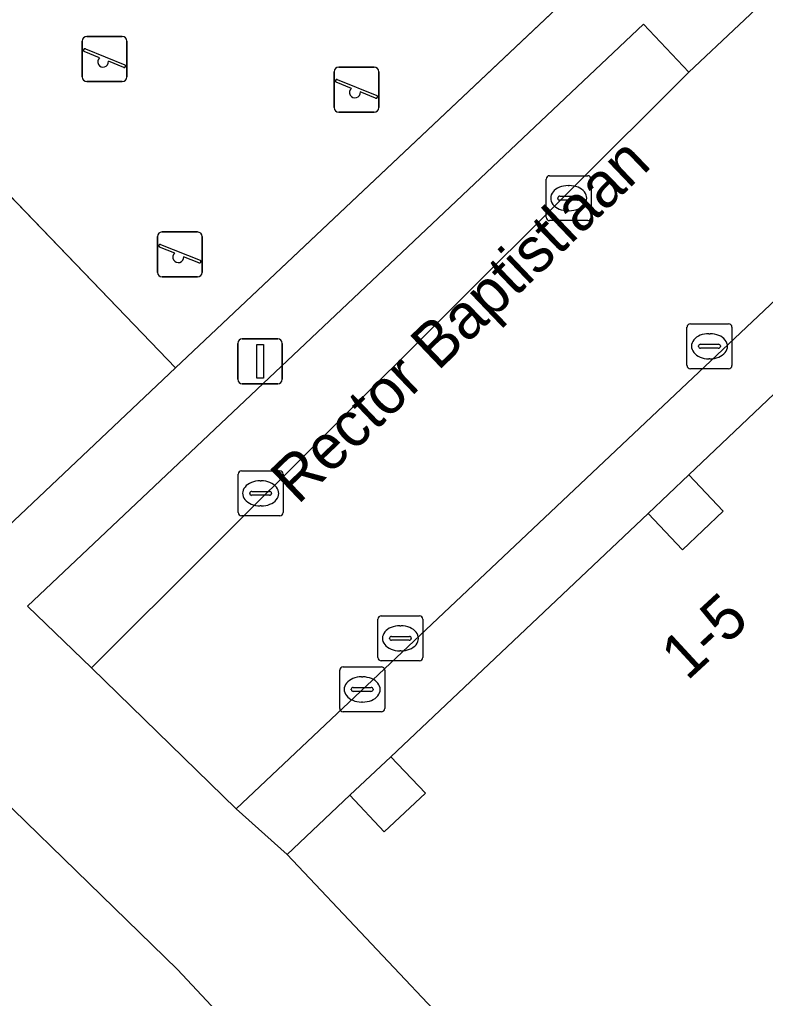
# Model space of a CAD drawing. Extents: x 162523 to 163266, y 381230 to 382050.
# Drawn here: x 163096.76 to 163113.36, y 381512.12 to 381533.91 of the extents above; entities that cross this region are included whole.
import ezdxf

# ---------------------------------------------------------------- set-up
doc = ezdxf.new("R2010")
doc.units = 0
for name, color, linetype in [('IMGEO_Brandkraan', 7, 'Continuous'), ('IMGEO_Erf', 7, 'Continuous'), ('IMGEO_Groenvoorziening', 7, 'Continuous'), ('IMGEO_Hek', 7, 'Continuous'), ('IMGEO_Kolk', 7, 'Continuous'), ('IMGEO_Lichtmast', 7, 'Continuous'), ('IMGEO_Openbare_ruimte_label', 7, 'Continuous'), ('IMGEO_Pand', 7, 'Continuous'), ('IMGEO_Pand_nummerreeks', 7, 'Continuous'), ('IMGEO_Pand_overbouw', 7, 'Continuous'), ('IMGEO_Parkeervlak_open', 7, 'Continuous'), ('IMGEO_Rijbaan_lokaal_open', 7, 'Continuous'), ('IMGEO_Speelvoorziening', 7, 'Continuous'), ('IMGEO_Terreindeel_onvherhard', 7, 'Continuous'), ('IMGEO_Voetpad_open', 7, 'Continuous')]:
    doc.layers.add(name, color=color, linetype=linetype)

msp = doc.modelspace()

# ---------------------------------------------------------------- linework, layer by layer
at = {"layer": 'IMGEO_Brandkraan'}
for p, q in [((163103.957, 381519.496), (163104.809, 381519.496)), ((163103.882, 381518.57), (163103.882, 381519.422)), ((163104.37, 381519.276), (163104.395, 381519.276)), ((163104.883, 381519.422), (163104.883, 381518.57)), ((163104.141, 381518.99), (163104.141, 381519.002)), ((163104.184, 381519.039), (163104.582, 381519.039)), ((163104.625, 381519.002), (163104.625, 381518.99)), ((163104.579, 381518.953), (163104.181, 381518.953)), ((163104.393, 381518.716), (163104.368, 381518.716)), ((163104.809, 381518.496), (163103.957, 381518.496))]:
    msp.add_line(p, q, dxfattribs=at)
for points in [[(163103.957, 381519.496), (163104.809, 381519.496)], [(163103.882, 381518.57), (163103.882, 381519.422)], [(163104.883, 381519.422), (163104.883, 381518.57)], [(163104.809, 381518.496), (163103.957, 381518.496)]]:
    msp.add_lwpolyline(points, dxfattribs=at)
for centre, radius, start, end in [((163103.959, 381519.42), 0.0765, 91.552, 178.448), ((163103.959, 381519.42), 0.0765, 91.552, 178.448), ((163104.807, 381519.42), 0.0765, 1.552, 88.448), ((163104.807, 381519.42), 0.0765, 1.552, 88.448), ((163104.181, 381518.999), 0.0403, 85.8775, 175.7526), ((163104.586, 381519.001), 0.0386, 1.7309, 96.639), ((163104.178, 381518.989), 0.0366, 178.938, 274.7102), ((163104.582, 381518.996), 0.043, 264.8664, 352.4533), ((163103.959, 381518.572), 0.0765, 181.552, 268.448), ((163103.959, 381518.572), 0.0765, 181.552, 268.448), ((163104.807, 381518.572), 0.0765, 271.552, 358.448), ((163104.807, 381518.572), 0.0765, 271.552, 358.448)]:
    msp.add_arc(centre, radius, start, end, dxfattribs=at)
for centre, major_axis, ratio, start_param, end_param in [((163104.369, 381518.996), (-0.387, 0.002), 0.722429, 4.712389, 7.853982), ((163104.394, 381518.996), (-0.39, 0.002), 0.717154, 1.570796, 4.712389)]:
    msp.add_ellipse(centre, major_axis=major_axis, ratio=ratio, start_param=start_param, end_param=end_param, dxfattribs=at)
at = {"layer": 'IMGEO_Erf'}
for points in [[(163111.648, 381523.775), (163110.743, 381522.913), (163111.51, 381522.101), (163112.417, 381522.962)], [(163105.019, 381517.497), (163104.105, 381516.642), (163104.875, 381515.829), (163105.789, 381516.684)]]:
    msp.add_lwpolyline(points, close=True, dxfattribs=at)
at = {"layer": 'IMGEO_Groenvoorziening'}
msp.add_lwpolyline([(163080.703, 381533.656), (163086.829, 381527.033), (163087.847, 381525.932), (163090.067, 381523.532), (163091.94, 381521.715), (163096.075, 381522.227), (163100.23, 381526.152), (163093.387, 381533.266), (163093.437, 381533.314), (163102.644, 381542.005)], dxfattribs=at)
at = {"layer": 'IMGEO_Hek'}
msp.add_lwpolyline([(163109.722, 381536.777), (163108.648, 381535.721), (163109.119, 381535.274), (163109.501, 381534.911), (163100.23, 381526.152), (163099.858, 381526.539), (163098.933, 381527.502), (163093.687, 381532.954), (163093.375, 381533.278), (163102.639, 381542.019), (163102.798, 381541.851), (163103.225, 381541.401), (163107.525, 381536.867), (163108.574, 381537.847)], dxfattribs=at)
at = {"layer": 'IMGEO_Kolk'}
for p, q in [((163108.477, 381529.505), (163108.477, 381530.357)), ((163108.552, 381530.431), (163109.404, 381530.431)), ((163109.478, 381530.357), (163109.478, 381529.505)), ((163108.965, 381530.211), (163108.99, 381530.211)), ((163108.736, 381529.925), (163108.736, 381529.937)), ((163109.174, 381529.888), (163108.776, 381529.888)), ((163108.779, 381529.974), (163109.177, 381529.974)), ((163109.22, 381529.937), (163109.22, 381529.925)), ((163108.988, 381529.651), (163108.963, 381529.651)), ((163109.404, 381529.431), (163108.552, 381529.431)), ((163111.61, 381526.209), (163111.61, 381527.061)), ((163111.685, 381527.135), (163112.537, 381527.135)), ((163112.611, 381527.061), (163112.611, 381526.209)), ((163112.098, 381526.915), (163112.123, 381526.915)), ((163111.869, 381526.629), (163111.869, 381526.641)), ((163111.912, 381526.678), (163112.31, 381526.678)), ((163112.353, 381526.641), (163112.353, 381526.629)), ((163112.307, 381526.592), (163111.909, 381526.592)), ((163112.121, 381526.355), (163112.096, 381526.355)), ((163112.537, 381526.135), (163111.685, 381526.135)), ((163101.623, 381522.934), (163101.623, 381523.786)), ((163101.698, 381523.86), (163102.55, 381523.86)), ((163102.624, 381523.786), (163102.624, 381522.934)), ((163102.111, 381523.64), (163102.136, 381523.64)), ((163101.882, 381523.354), (163101.882, 381523.366)), ((163101.925, 381523.403), (163102.323, 381523.403)), ((163102.366, 381523.366), (163102.366, 381523.354)), ((163102.32, 381523.317), (163101.922, 381523.317)), ((163102.134, 381523.08), (163102.109, 381523.08)), ((163102.55, 381522.86), (163101.698, 381522.86)), ((163104.733, 381519.708), (163104.733, 381520.56)), ((163104.808, 381520.634), (163105.66, 381520.634)), ((163105.734, 381520.56), (163105.734, 381519.708)), ((163105.221, 381520.414), (163105.246, 381520.414)), ((163104.992, 381520.128), (163104.992, 381520.14)), ((163105.43, 381520.091), (163105.032, 381520.091)), ((163105.035, 381520.177), (163105.433, 381520.177)), ((163105.476, 381520.14), (163105.476, 381520.128)), ((163105.244, 381519.854), (163105.219, 381519.854)), ((163105.66, 381519.634), (163104.808, 381519.634))]:
    msp.add_line(p, q, dxfattribs=at)
for points in [[(163108.477, 381529.505), (163108.477, 381530.357)], [(163108.552, 381530.431), (163109.404, 381530.431)], [(163109.478, 381530.357), (163109.478, 381529.505)], [(163109.404, 381529.431), (163108.552, 381529.431)], [(163111.61, 381526.209), (163111.61, 381527.061)], [(163111.685, 381527.135), (163112.537, 381527.135)], [(163112.611, 381527.061), (163112.611, 381526.209)], [(163112.537, 381526.135), (163111.685, 381526.135)], [(163101.623, 381522.934), (163101.623, 381523.786)], [(163101.698, 381523.86), (163102.55, 381523.86)], [(163102.624, 381523.786), (163102.624, 381522.934)], [(163102.55, 381522.86), (163101.698, 381522.86)], [(163104.733, 381519.708), (163104.733, 381520.56)], [(163104.808, 381520.634), (163105.66, 381520.634)], [(163105.734, 381520.56), (163105.734, 381519.708)], [(163105.66, 381519.634), (163104.808, 381519.634)]]:
    msp.add_lwpolyline(points, dxfattribs=at)
for centre, radius, start, end in [((163108.554, 381530.355), 0.0765, 91.552, 178.448), ((163108.554, 381530.355), 0.0765, 91.552, 178.448), ((163109.402, 381530.355), 0.0765, 1.552, 88.448), ((163109.402, 381530.355), 0.0765, 1.552, 88.448), ((163108.776, 381529.934), 0.0403, 85.8775, 175.7526), ((163108.773, 381529.924), 0.0366, 178.938, 274.7102), ((163109.177, 381529.931), 0.043, 264.8664, 352.4533), ((163109.181, 381529.936), 0.0386, 1.7309, 96.639), ((163108.554, 381529.507), 0.0765, 181.552, 268.448), ((163108.554, 381529.507), 0.0765, 181.552, 268.448), ((163109.402, 381529.507), 0.0765, 271.552, 358.448), ((163109.402, 381529.507), 0.0765, 271.552, 358.448), ((163111.687, 381527.059), 0.0765, 91.552, 178.448), ((163111.687, 381527.059), 0.0765, 91.552, 178.448), ((163112.535, 381527.059), 0.0765, 1.552, 88.448), ((163112.535, 381527.059), 0.0765, 1.552, 88.448), ((163111.909, 381526.638), 0.0403, 85.8775, 175.7526), ((163111.906, 381526.628), 0.0366, 178.938, 274.7102), ((163112.31, 381526.635), 0.043, 264.8664, 352.4533), ((163112.314, 381526.64), 0.0386, 1.7309, 96.639), ((163111.687, 381526.211), 0.0765, 181.552, 268.448), ((163111.687, 381526.211), 0.0765, 181.552, 268.448), ((163112.535, 381526.211), 0.0765, 271.552, 358.448), ((163112.535, 381526.211), 0.0765, 271.552, 358.448), ((163101.7, 381523.784), 0.0765, 91.552, 178.448), ((163101.7, 381523.784), 0.0765, 91.552, 178.448), ((163102.548, 381523.784), 0.0765, 1.552, 88.448), ((163102.548, 381523.784), 0.0765, 1.552, 88.448), ((163101.922, 381523.363), 0.0403, 85.8775, 175.7526), ((163101.919, 381523.353), 0.0366, 178.938, 274.7102), ((163102.323, 381523.36), 0.043, 264.8664, 352.4533), ((163102.327, 381523.365), 0.0386, 1.7309, 96.639), ((163101.7, 381522.936), 0.0765, 181.552, 268.448), ((163101.7, 381522.936), 0.0765, 181.552, 268.448), ((163102.548, 381522.936), 0.0765, 271.552, 358.448), ((163102.548, 381522.936), 0.0765, 271.552, 358.448), ((163104.81, 381520.558), 0.0765, 91.552, 178.448), ((163104.81, 381520.558), 0.0765, 91.552, 178.448), ((163105.658, 381520.558), 0.0765, 1.552, 88.448), ((163105.658, 381520.558), 0.0765, 1.552, 88.448), ((163105.032, 381520.137), 0.0403, 85.8775, 175.7526), ((163105.029, 381520.127), 0.0366, 178.938, 274.7102), ((163105.433, 381520.134), 0.043, 264.8664, 352.4533), ((163105.437, 381520.139), 0.0386, 1.7309, 96.639), ((163104.81, 381519.71), 0.0765, 181.552, 268.448), ((163104.81, 381519.71), 0.0765, 181.552, 268.448), ((163105.658, 381519.71), 0.0765, 271.552, 358.448), ((163105.658, 381519.71), 0.0765, 271.552, 358.448)]:
    msp.add_arc(centre, radius, start, end, dxfattribs=at)
for centre, major_axis, ratio, start_param, end_param in [((163108.964, 381529.931), (-0.387, 0.002), 0.722429, 4.712389, 7.853982), ((163108.989, 381529.931), (-0.39, 0.002), 0.717154, 1.570796, 4.712389), ((163112.097, 381526.635), (-0.387, 0.002), 0.722429, 4.712389, 7.853982), ((163112.122, 381526.635), (-0.39, 0.002), 0.717154, 1.570796, 4.712389), ((163102.11, 381523.36), (-0.387, 0.002), 0.722429, 4.712389, 7.853982), ((163102.135, 381523.36), (-0.39, 0.002), 0.717154, 1.570796, 4.712389), ((163105.22, 381520.134), (-0.387, 0.002), 0.722429, 4.712389, 7.853982), ((163105.245, 381520.134), (-0.39, 0.002), 0.717154, 1.570796, 4.712389)]:
    msp.add_ellipse(centre, major_axis=major_axis, ratio=ratio, start_param=start_param, end_param=end_param, dxfattribs=at)
at = {"layer": 'IMGEO_Lichtmast'}
for p, q in [((163101.615, 381525.899), (163101.615, 381526.699)), ((163101.615, 381526.699), (163101.615, 381525.899)), ((163101.715, 381526.799), (163102.505, 381526.799)), ((163102.505, 381526.799), (163101.715, 381526.799)), ((163102.605, 381526.699), (163102.605, 381525.899)), ((163102.605, 381525.899), (163102.605, 381526.699)), ((163102.505, 381525.799), (163101.715, 381525.799)), ((163101.715, 381525.799), (163102.505, 381525.799))]:
    msp.add_line(p, q, dxfattribs=at)
msp.add_lwpolyline([(163102.035, 381526.674), (163102.185, 381526.674), (163102.185, 381525.924), (163102.035, 381525.924), (163102.035, 381526.674)], dxfattribs=at)
for centre, start, end in [((163101.715, 381526.699), 90, 180), ((163101.715, 381526.699), 90, 180), ((163102.505, 381526.699), 0, 90), ((163102.505, 381526.699), 360, 90), ((163101.715, 381525.899), 180, 270), ((163101.715, 381525.899), 180, 270), ((163102.505, 381525.899), 270, 0), ((163102.505, 381525.899), 270, 0)]:
    msp.add_arc(centre, 0.1, start, end, dxfattribs=at)
at = {"layer": 'IMGEO_Pand'}
msp.add_lwpolyline([(163128.961, 381540.141), (163121.098, 381532.703), (163123.815, 381529.836), (163120.766, 381526.965), (163118.052, 381529.833), (163115.04, 381526.982), (163115.809, 381526.17), (163114.897, 381525.308), (163114.128, 381526.122), (163111.648, 381523.775), (163112.417, 381522.962), (163111.51, 381522.101), (163110.743, 381522.913), (163105.019, 381517.497), (163105.789, 381516.684), (163104.875, 381515.829), (163104.105, 381516.642), (163102.711, 381515.323), (163108.343, 381509.358)], dxfattribs=at)
at = {"layer": 'IMGEO_Pand_overbouw'}
for points in [[(163111.648, 381523.775), (163110.743, 381522.913), (163111.51, 381522.101), (163112.417, 381522.962)], [(163104.105, 381516.642), (163104.875, 381515.829), (163105.789, 381516.684), (163105.019, 381517.497)]]:
    msp.add_lwpolyline(points, close=True, dxfattribs=at)
at = {"layer": 'IMGEO_Parkeervlak_open'}
msp.add_lwpolyline([(163111.655, 381532.733), (163110.646, 381533.802), (163096.934, 381520.847), (163098.36, 381519.475)], close=True, dxfattribs=at)
at = {"layer": 'IMGEO_Rijbaan_lokaal_open'}
msp.add_lwpolyline([(163111.655, 381532.733), (163098.36, 381519.475), (163101.581, 381516.34), (163127.716, 381541.024), (163123.527, 381543.952), (163116.13, 381536.96)], close=True, dxfattribs=at)
msp.add_lwpolyline([(163102.323, 381510.571), (163100.274, 381512.762), (163094.355, 381518.519), (163091.451, 381521.34), (163089.836, 381522.91), (163080.697, 381532.76)], dxfattribs=at)
at = {"layer": 'IMGEO_Speelvoorziening'}
for p, q in [((163098.155, 381532.629), (163098.155, 381533.429)), ((163098.155, 381533.429), (163098.155, 381532.629)), ((163098.255, 381533.529), (163099.045, 381533.529)), ((163099.045, 381533.529), (163098.255, 381533.529)), ((163099.145, 381533.429), (163099.145, 381532.629)), ((163099.145, 381532.629), (163099.145, 381533.429)), ((163098.538, 381533.057), (163098.199, 381533.194)), ((163098.224, 381533.254), (163099.1, 381532.901)), ((163099.076, 381532.841), (163098.736, 381532.978)), ((163103.76, 381531.946), (163103.76, 381532.746)), ((163103.76, 381532.746), (163103.76, 381531.946)), ((163103.86, 381532.846), (163104.65, 381532.846)), ((163104.65, 381532.846), (163103.86, 381532.846)), ((163104.75, 381532.746), (163104.75, 381531.946)), ((163104.75, 381531.946), (163104.75, 381532.746)), ((163099.045, 381532.529), (163098.255, 381532.529)), ((163098.255, 381532.529), (163099.045, 381532.529)), ((163104.143, 381532.374), (163103.804, 381532.511)), ((163103.829, 381532.571), (163104.705, 381532.218)), ((163104.681, 381532.158), (163104.341, 381532.295)), ((163104.65, 381531.846), (163103.86, 381531.846)), ((163103.86, 381531.846), (163104.65, 381531.846)), ((163099.829, 381528.278), (163099.829, 381529.078)), ((163099.829, 381529.078), (163099.829, 381528.278)), ((163099.929, 381529.178), (163100.719, 381529.178)), ((163100.719, 381529.178), (163099.929, 381529.178)), ((163100.819, 381529.078), (163100.819, 381528.278)), ((163100.819, 381528.278), (163100.819, 381529.078)), ((163100.212, 381528.706), (163099.873, 381528.843)), ((163099.898, 381528.903), (163100.774, 381528.55)), ((163100.75, 381528.49), (163100.41, 381528.627)), ((163100.719, 381528.178), (163099.929, 381528.178)), ((163099.929, 381528.178), (163100.719, 381528.178))]:
    msp.add_line(p, q, dxfattribs=at)
for centre, radius, start, end in [((163098.255, 381533.429), 0.1, 90, 180), ((163098.255, 381533.429), 0.1, 90, 180), ((163099.045, 381533.429), 0.1, 0, 90), ((163099.045, 381533.429), 0.1, 360, 90), ((163098.212, 381533.224), 0.0327, 68.078, 248.078), ((163098.617, 381532.967), 0.12, 130.9928, 5.1632), ((163099.088, 381532.871), 0.0327, 248.078, 68.078), ((163103.86, 381532.746), 0.1, 90, 180), ((163103.86, 381532.746), 0.1, 90, 180), ((163104.65, 381532.746), 0.1, 0, 90), ((163104.65, 381532.746), 0.1, 360, 90), ((163098.255, 381532.629), 0.1, 180, 270), ((163098.255, 381532.629), 0.1, 180, 270), ((163099.045, 381532.629), 0.1, 270, 0), ((163099.045, 381532.629), 0.1, 270, 0), ((163103.817, 381532.541), 0.0327, 68.078, 248.078), ((163104.222, 381532.284), 0.12, 130.9928, 5.1632), ((163104.693, 381532.188), 0.0327, 248.078, 68.078), ((163103.86, 381531.946), 0.1, 180, 270), ((163103.86, 381531.946), 0.1, 180, 270), ((163104.65, 381531.946), 0.1, 270, 0), ((163104.65, 381531.946), 0.1, 270, 0), ((163099.929, 381529.078), 0.1, 90, 180), ((163099.929, 381529.078), 0.1, 90, 180), ((163100.719, 381529.078), 0.1, 0, 90), ((163100.719, 381529.078), 0.1, 360, 90), ((163099.886, 381528.873), 0.0327, 68.078, 248.078), ((163100.291, 381528.616), 0.12, 130.9928, 5.1632), ((163100.762, 381528.52), 0.0327, 248.078, 68.078), ((163099.929, 381528.278), 0.1, 180, 270), ((163099.929, 381528.278), 0.1, 180, 270), ((163100.719, 381528.278), 0.1, 270, 0), ((163100.719, 381528.278), 0.1, 270, 0)]:
    msp.add_arc(centre, radius, start, end, dxfattribs=at)
at = {"layer": 'IMGEO_Terreindeel_onvherhard'}
msp.add_lwpolyline([(163102.644, 381542.005), (163093.437, 381533.314), (163093.387, 381533.266), (163100.23, 381526.152), (163109.484, 381534.895)], close=True, dxfattribs=at)
at = {"layer": 'IMGEO_Voetpad_open'}
for points in [[(163108.343, 381509.358), (163102.711, 381515.323), (163101.581, 381516.34), (163098.36, 381519.475), (163096.934, 381520.847), (163110.646, 381533.802), (163111.655, 381532.733), (163116.13, 381536.96), (163115.109, 381538.03), (163122.287, 381544.808), (163120.949, 381545.726), (163114.049, 381539.208), (163109.641, 381535.043), (163109.501, 381534.911), (163109.484, 381534.895), (163100.23, 381526.152), (163096.075, 381522.227), (163091.94, 381521.715), (163090.067, 381523.532), (163087.847, 381525.932), (163086.829, 381527.033), (163080.703, 381533.656)], [(163080.697, 381532.76), (163089.836, 381522.91), (163091.451, 381521.34), (163094.355, 381518.519), (163100.274, 381512.762), (163102.323, 381510.571)]]:
    msp.add_lwpolyline(points, dxfattribs=at)
msp.add_lwpolyline([(163128.961, 381540.141), (163127.716, 381541.024), (163101.581, 381516.34), (163102.711, 381515.323), (163104.105, 381516.642), (163105.019, 381517.497), (163110.743, 381522.913), (163111.648, 381523.775), (163114.128, 381526.122), (163115.04, 381526.982), (163118.052, 381529.833), (163121.098, 381532.703)], close=True, dxfattribs=at)

# ---------------------------------------------------------------- texts
at = {"layer": 'IMGEO_Openbare_ruimte_label'}
msp.add_text('Rector Baptistlaan', height=1, rotation=43.7036, dxfattribs=at).set_placement((163102.95, 381523.091))
at = {"layer": 'IMGEO_Pand_nummerreeks'}
msp.add_text('1-5', height=1, rotation=42.7094, dxfattribs=at).set_placement((163111.614, 381519.171))

doc.saveas('drawing.dxf')
